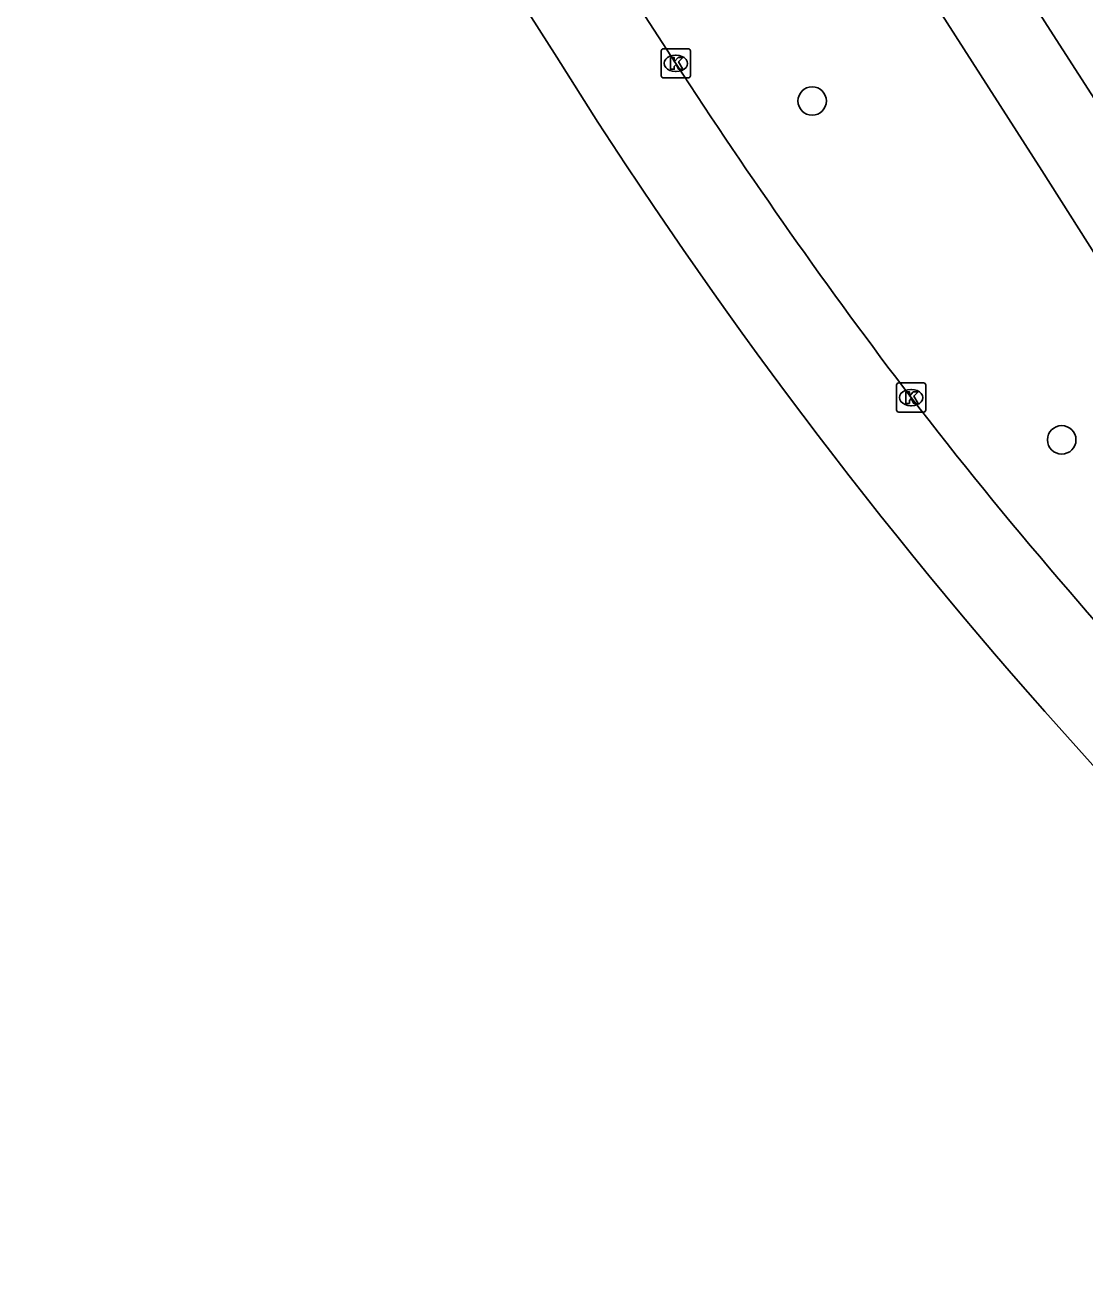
# Model space of a CAD drawing. Extents: x 160077 to 160945, y 386481 to 387498.
# Drawn here: x 160545.35 to 160581.71, y 386521.17 to 386564.07 of the extents above; entities that cross this region are included whole.
import ezdxf

# ---------------------------------------------------------------- set-up
doc = ezdxf.new("R2010")
doc.units = 0
for name, color, linetype in [('IMGEO_Boom', 7, 'Continuous'), ('IMGEO_Fietspad_gesloten', 7, 'Continuous'), ('IMGEO_Kolk', 7, 'Continuous'), ('IMGEO_OVBaan_gesloten', 7, 'Continuous'), ('IMGEO_Rijbaan_regionaal_gesloten', 7, 'Continuous')]:
    doc.layers.add(name, color=color, linetype=linetype)

msp = doc.modelspace()

# ---------------------------------------------------------------- linework, layer by layer
at = {"layer": 'IMGEO_Boom'}
for centre in [(160572.352, 386561.462), (160580.912, 386549.843)]:
    msp.add_circle(centre, 0.489, dxfattribs=at)
at = {"layer": 'IMGEO_Fietspad_gesloten'}
for points in [[(160545.353, 386614.4), (160545.504, 386614.157), (160550.968, 386605.402), (160562.433, 386587.034), (160573.74, 386569.221), (160580.234, 386559.082), (160583.066, 386554.607)], [(160589.041, 386550.715), (160585.58, 386556.03), (160580.414, 386564.047), (160565.101, 386588.121), (160553.416, 386606.82), (160552.85, 386607.713)]]:
    msp.add_lwpolyline(points, dxfattribs=at)
at = {"layer": 'IMGEO_Kolk'}
for p, q in [((160567.176, 386562.325), (160567.176, 386563.177)), ((160567.251, 386563.251), (160568.103, 386563.251)), ((160567.664, 386563.031), (160567.689, 386563.031)), ((160568.177, 386563.177), (160568.177, 386562.325)), ((160568.103, 386562.251), (160567.251, 386562.251)), ((160567.687, 386562.471), (160567.662, 386562.471)), ((160575.32, 386551.793), (160576.172, 386551.793)), ((160575.245, 386550.867), (160575.245, 386551.719)), ((160575.733, 386551.573), (160575.758, 386551.573)), ((160576.246, 386551.719), (160576.246, 386550.867)), ((160575.756, 386551.013), (160575.731, 386551.013)), ((160576.172, 386550.793), (160575.32, 386550.793))]:
    msp.add_line(p, q, dxfattribs=at)
for points in [[(160567.176, 386562.325), (160567.176, 386563.177)], [(160567.251, 386563.251), (160568.103, 386563.251)], [(160567.497, 386562.951), (160567.62, 386562.951), (160567.62, 386562.8), (160567.75, 386562.951), (160567.914, 386562.951), (160567.768, 386562.8), (160567.921, 386562.551), (160567.769, 386562.551), (160567.684, 386562.715), (160567.62, 386562.648), (160567.62, 386562.551), (160567.497, 386562.551), (160567.497, 386562.951)], [(160568.177, 386563.177), (160568.177, 386562.325)], [(160568.103, 386562.251), (160567.251, 386562.251)], [(160575.32, 386551.793), (160576.172, 386551.793)], [(160575.245, 386550.867), (160575.245, 386551.719)], [(160575.566, 386551.493), (160575.689, 386551.493), (160575.689, 386551.342), (160575.819, 386551.493), (160575.983, 386551.493), (160575.837, 386551.342), (160575.99, 386551.093), (160575.838, 386551.093), (160575.753, 386551.257), (160575.689, 386551.19), (160575.689, 386551.093), (160575.566, 386551.093), (160575.566, 386551.493)], [(160576.246, 386551.719), (160576.246, 386550.867)], [(160576.172, 386550.793), (160575.32, 386550.793)]]:
    msp.add_lwpolyline(points, dxfattribs=at)
for centre, start, end in [((160567.253, 386563.175), 91.552, 178.448), ((160567.253, 386563.175), 91.552, 178.448), ((160568.101, 386563.175), 1.552, 88.448), ((160568.101, 386563.175), 1.552, 88.448), ((160567.253, 386562.327), 181.552, 268.448), ((160567.253, 386562.327), 181.552, 268.448), ((160568.101, 386562.327), 271.552, 358.448), ((160568.101, 386562.327), 271.552, 358.448), ((160575.322, 386551.717), 91.552, 178.448), ((160575.322, 386551.717), 91.552, 178.448), ((160576.17, 386551.717), 1.552, 88.448), ((160576.17, 386551.717), 1.552, 88.448), ((160575.322, 386550.869), 181.552, 268.448), ((160575.322, 386550.869), 181.552, 268.448), ((160576.17, 386550.869), 271.552, 358.448), ((160576.17, 386550.869), 271.552, 358.448)]:
    msp.add_arc(centre, 0.0765, start, end, dxfattribs=at)
for centre, major_axis, ratio, start_param, end_param in [((160567.663, 386562.751), (-0.387, 0.002), 0.722429, 4.712389, 7.853982), ((160567.688, 386562.751), (-0.39, 0.002), 0.717154, 1.570796, 4.712389), ((160575.732, 386551.293), (-0.387, 0.002), 0.722429, 4.712389, 7.853982), ((160575.757, 386551.293), (-0.39, 0.002), 0.717154, 1.570796, 4.712389)]:
    msp.add_ellipse(centre, major_axis=major_axis, ratio=ratio, start_param=start_param, end_param=end_param, dxfattribs=at)
at = {"layer": 'IMGEO_OVBaan_gesloten'}
msp.add_lwpolyline([(160563.595, 386562.96), (160558.403, 386571.103), (160552.394, 386580.604), (160544.265, 386593.572), (160540.407, 386599.725), (160533.871, 386610.149)], dxfattribs=at)
msp.add_arc((160706.781, 386652.336), 168.791, 211.97203, 230.9922, dxfattribs=at)
at = {"layer": 'IMGEO_Rijbaan_regionaal_gesloten'}
msp.add_lwpolyline([(160567.677, 386562.751), (160564.214, 386568.079), (160559.632, 386575.392), (160555.818, 386581.643), (160469.262, 386719.4)], dxfattribs=at)
for centre, radius, start, end in [((160719.952, 386661.416), 181.445, 212.94094, 217.36732), ((160702.904, 386649.594), 160.724, 217.70628, 223.42185)]:
    msp.add_arc(centre, radius, start, end, dxfattribs=at)

doc.saveas('drawing.dxf')
